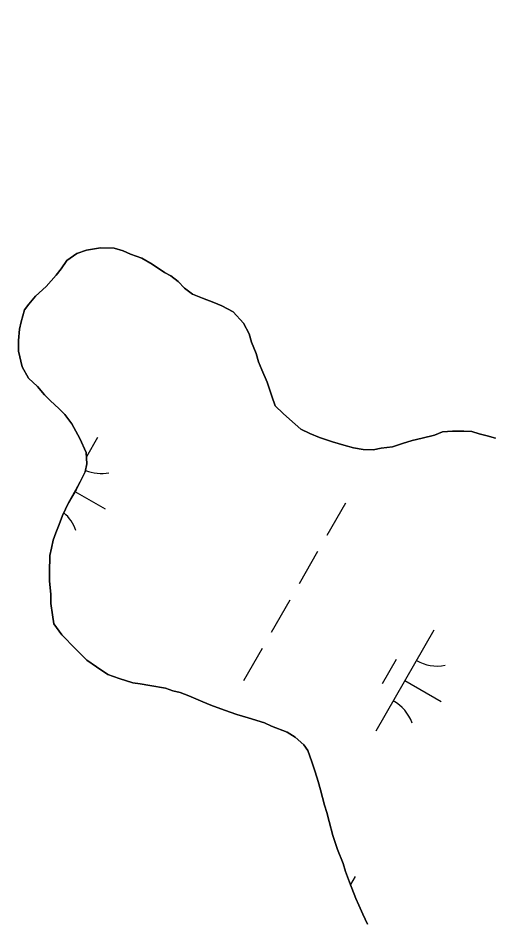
# Model space of a CAD drawing. Extents: x 3930721 to 3950824, y 220441 to 242861.
# Drawn here: x 3946077.5 to 3946280.5, y 233346.8 to 233735.5 of the extents above; entities that cross this region are included whole.
import ezdxf

# ---------------------------------------------------------------- set-up
doc = ezdxf.new("R2010")
doc.units = 0
for name, color, linetype in [('V-GRID-MAJR', 7, 'Continuous'), ('V-TOPO-SHOR', 7, 'Continuous'), ('V-WETL-SWMP', 7, 'Continuous')]:
    doc.layers.add(name, color=color, linetype=linetype)

msp = doc.modelspace()

# ---------------------------------------------------------------- linework, layer by layer
at = {"layer": 'V-GRID-MAJR'}
msp.add_spline([(3946094.66, 229416.34), (3946078.33, 230314.51), (3945968.14, 236374.43), (3945944.62, 237667.83)], degree=3, dxfattribs=at)
at = {"layer": 'V-TOPO-SHOR'}
for points in [[(3946146.19, 233622.45), (3946143.08, 233624.94), (3946140.3, 233626.38), (3946135.1, 233629.94), (3946130.58, 233632.45), (3946125.71, 233634.27), (3946122.58, 233635.71), (3946118.74, 233636.8), (3946112.8, 233636.89), (3946106.84, 233635.91), (3946102.62, 233634.57), (3946098.38, 233631.48), (3946095.89, 233628.01), (3946093.75, 233625.24), (3946089.49, 233620.4), (3946084.88, 233616.26), (3946082.04, 233612.8), (3946080.26, 233610.38), (3946078.79, 233605.15), (3946078.05, 233602.01), (3946077.63, 233597.12), (3946077.57, 233592.57), (3946079.23, 233585.9), (3946081.97, 233580.97), (3946085.77, 233577.42), (3946088.87, 233573.88), (3946091.29, 233571.4), (3946095.09, 233567.85), (3946097.5, 233565.37), (3946100.6, 233561.48), (3946104.01, 233555.13), (3946106.73, 233549.15), (3946107.02, 233544.25), (3946106.27, 233540.76), (3946104.12, 233536.59), (3946102.33, 233533.11), (3946099.1, 233527.56), (3946096.58, 233522), (3946095.13, 233518.17), (3946093.68, 233514.69), (3946092.59, 233511.55), (3946091.85, 233508.06), (3946091.11, 233504.92), (3946091.01, 233497.58), (3946090.96, 233494.08), (3946091.58, 233488.13), (3946091.53, 233484.28), (3946092.17, 233479.37), (3946092.81, 233475.51), (3946096.25, 233470.92), (3946102.12, 233464.89), (3946104.54, 233462.41), (3946106.95, 233459.93), (3946111.11, 233457.08), (3946115.97, 233453.87), (3946120.84, 233452.05), (3946126.77, 233450.22), (3946129.91, 233449.83), (3946134.1, 233449.08), (3946140.73, 233447.94), (3946143.86, 233446.85), (3946147, 233446.11), (3946150.83, 233444.66), (3946156.74, 233442.13), (3946160.23, 233440.68), (3946166.14, 233438.51), (3946171.37, 233436.69), (3946176.25, 233435.23), (3946183.21, 233433.03), (3946186.34, 233431.59), (3946192.96, 233429.05), (3946196.43, 233426.91), (3946200.23, 233423.71), (3946201.95, 233421.24), (3946203.63, 233416.32), (3946204.98, 233412.1), (3946206.32, 233407.89), (3946207.32, 233404.37), (3946208.98, 233397.7), (3946209.99, 233394.54), (3946210.99, 233390.68), (3946212.66, 233384.71), (3946214.68, 233378.74), (3946217.05, 233372.76), (3946218.05, 233369.24), (3946219.74, 233364.67), (3946222.45, 233357.64), (3946223.81, 233354.82), (3946225.51, 233350.95), (3946227.55, 233346.73)], [(3946282.44, 233555.22), (3946278.96, 233556.31), (3946275.47, 233557.06), (3946272.34, 233558.15), (3946268.84, 233558.2), (3946263.94, 233558.26), (3946259.74, 233557.97), (3946256.22, 233556.61), (3946250.96, 233555.28), (3946246.75, 233554.29), (3946242.53, 233552.95), (3946238.31, 233551.6), (3946233.41, 233550.97), (3946229.9, 233550.32), (3946225.71, 233550.37), (3946221.51, 233551.13), (3946217.33, 233552.23), (3946212.45, 233553.7), (3946206.88, 233555.52), (3946202.71, 233557.33), (3946198.88, 233559.12), (3946194.04, 233563.39), (3946191.27, 233565.87), (3946187.82, 233569.07), (3946186.47, 233573.28), (3946184.45, 233579.26), (3946182.07, 233584.54), (3946180.72, 233588.05), (3946179.72, 233591.57), (3946177.69, 233596.49), (3946176.68, 233600), (3946174.29, 233604.58), (3946169.81, 233609.54), (3946164.95, 233612.05), (3946161.47, 233613.5), (3946156.59, 233615.31), (3946152.42, 233617.12), (3946148.95, 233619.61), (3946146.19, 233622.45)]]:
    msp.add_lwpolyline(points, dxfattribs=at)
at = {"layer": 'V-WETL-SWMP'}
for p, q in [((3946102.62, 233634.57), (3946106.84, 233635.91)), ((3946106.84, 233635.91), (3946112.8, 233636.89)), ((3946112.8, 233636.89), (3946118.74, 233636.81)), ((3946118.74, 233636.81), (3946122.58, 233635.71)), ((3946098.38, 233631.48), (3946102.62, 233634.57)), ((3946122.58, 233635.71), (3946125.71, 233634.27)), ((3946125.71, 233634.27), (3946130.58, 233632.45)), ((3946130.58, 233632.45), (3946135.1, 233629.94)), ((3946095.89, 233628.01), (3946098.38, 233631.48)), ((3946135.1, 233629.94), (3946140.3, 233626.37)), ((3946089.49, 233620.4), (3946093.75, 233625.24)), ((3946093.75, 233625.24), (3946095.89, 233628.01)), ((3946140.3, 233626.37), (3946143.08, 233624.94)), ((3946143.08, 233624.94), (3946146.19, 233622.45)), ((3946084.88, 233616.26), (3946089.49, 233620.4)), ((3946146.19, 233622.45), (3946148.95, 233619.61)), ((3946148.95, 233619.61), (3946152.42, 233617.12)), ((3946152.42, 233617.12), (3946156.59, 233615.31)), ((3946080.26, 233610.38), (3946082.04, 233612.8)), ((3946082.04, 233612.8), (3946084.88, 233616.26)), ((3946156.59, 233615.31), (3946161.47, 233613.5)), ((3946161.47, 233613.5), (3946164.95, 233612.05)), ((3946078.79, 233605.15), (3946080.26, 233610.38)), ((3946164.95, 233612.05), (3946169.81, 233609.54)), ((3946169.81, 233609.54), (3946174.29, 233604.58)), ((3946078.05, 233602.01), (3946078.79, 233605.15)), ((3946077.63, 233597.12), (3946078.05, 233602.01)), ((3946174.29, 233604.58), (3946176.68, 233600)), ((3946077.57, 233592.57), (3946077.63, 233597.12)), ((3946176.68, 233600), (3946177.69, 233596.49)), ((3946177.69, 233596.49), (3946179.72, 233591.57)), ((3946079.23, 233585.9), (3946077.57, 233592.57)), ((3946179.72, 233591.57), (3946180.72, 233588.05)), ((3946081.97, 233580.97), (3946079.23, 233585.9)), ((3946180.72, 233588.05), (3946182.07, 233584.54)), ((3946182.07, 233584.54), (3946184.45, 233579.26)), ((3946085.77, 233577.42), (3946081.97, 233580.97)), ((3946184.45, 233579.26), (3946186.47, 233573.28)), ((3946088.87, 233573.88), (3946085.77, 233577.42)), ((3946091.29, 233571.4), (3946088.87, 233573.88)), ((3946095.09, 233567.85), (3946091.29, 233571.4)), ((3946186.47, 233573.28), (3946187.82, 233569.07)), ((3946097.5, 233565.37), (3946095.09, 233567.85)), ((3946187.82, 233569.07), (3946191.27, 233565.87)), ((3946191.27, 233565.87), (3946194.04, 233563.39)), ((3946100.6, 233561.48), (3946097.5, 233565.37)), ((3946194.04, 233563.39), (3946198.88, 233559.12)), ((3946104.02, 233555.13), (3946100.6, 233561.48)), ((3946198.88, 233559.12), (3946202.71, 233557.32)), ((3946259.74, 233557.97), (3946263.94, 233558.26)), ((3946263.94, 233558.26), (3946268.84, 233558.2)), ((3946268.84, 233558.2), (3946272.34, 233558.15)), ((3946272.34, 233558.15), (3946275.47, 233557.06)), ((3946106.73, 233549.15), (3946104.02, 233555.13)), ((3946111.63, 233555.58), (3946106.85, 233547.22)), ((3946202.71, 233557.32), (3946206.88, 233555.52)), ((3946206.88, 233555.52), (3946212.45, 233553.7)), ((3946242.53, 233552.95), (3946246.75, 233554.29)), ((3946246.75, 233554.29), (3946250.96, 233555.28)), ((3946250.96, 233555.28), (3946256.22, 233556.61)), ((3946256.22, 233556.61), (3946259.74, 233557.97)), ((3946275.47, 233557.06), (3946278.96, 233556.31)), ((3946278.96, 233556.31), (3946282.45, 233555.22)), ((3946212.45, 233553.7), (3946217.33, 233552.23)), ((3946217.33, 233552.23), (3946221.52, 233551.13)), ((3946221.52, 233551.13), (3946225.7, 233550.37)), ((3946225.7, 233550.37), (3946229.9, 233550.32)), ((3946229.9, 233550.32), (3946233.41, 233550.97)), ((3946233.41, 233550.97), (3946238.31, 233551.6)), ((3946238.31, 233551.6), (3946242.53, 233552.95)), ((3946107.02, 233544.25), (3946106.73, 233549.15)), ((3946106.27, 233540.76), (3946107.02, 233544.25)), ((3946104.12, 233536.59), (3946106.27, 233540.76)), ((3946102.32, 233533.11), (3946104.12, 233536.59)), ((3946099.1, 233527.56), (3946102.32, 233533.11)), ((3946101.88, 233532.36), (3946114.83, 233524.94)), ((3946096.58, 233522), (3946099.1, 233527.56)), ((3946218, 233527.41), (3946210.05, 233513.53)), ((3946095.13, 233518.17), (3946096.58, 233522)), ((3946093.68, 233514.69), (3946095.13, 233518.17)), ((3946091.85, 233508.06), (3946092.59, 233511.55)), ((3946092.59, 233511.55), (3946093.68, 233514.69)), ((3946091.1, 233504.92), (3946091.85, 233508.06)), ((3946091.01, 233497.58), (3946091.1, 233504.92)), ((3946206.08, 233506.59), (3946198.12, 233492.7)), ((3946090.96, 233494.08), (3946091.01, 233497.58)), ((3946091.58, 233488.13), (3946090.96, 233494.08)), ((3946091.53, 233484.28), (3946091.58, 233488.13)), ((3946092.17, 233479.37), (3946091.53, 233484.28)), ((3946194.15, 233485.76), (3946186.2, 233471.88)), ((3946092.81, 233475.51), (3946092.17, 233479.37)), ((3946096.25, 233470.92), (3946092.81, 233475.51)), ((3946255.98, 233472.91), (3946231.13, 233429.53)), ((3946102.12, 233464.9), (3946096.25, 233470.92)), ((3946104.54, 233462.41), (3946102.12, 233464.9)), ((3946182.22, 233464.94), (3946174.27, 233451.05)), ((3946106.95, 233459.93), (3946104.54, 233462.41)), ((3946111.11, 233457.08), (3946106.95, 233459.93)), ((3946115.97, 233453.87), (3946111.11, 233457.08)), ((3946239.84, 233460.26), (3946233.87, 233449.85)), ((3946120.84, 233452.05), (3946115.97, 233453.87)), ((3946126.77, 233450.22), (3946120.84, 233452.05)), ((3946129.91, 233449.83), (3946126.77, 233450.22)), ((3946134.1, 233449.08), (3946129.91, 233449.83)), ((3946243.55, 233451.22), (3946259.17, 233442.28)), ((3946140.73, 233447.94), (3946134.1, 233449.08)), ((3946143.86, 233446.85), (3946140.73, 233447.94)), ((3946147, 233446.11), (3946143.86, 233446.85)), ((3946150.83, 233444.66), (3946147, 233446.11)), ((3946156.75, 233442.13), (3946150.83, 233444.66)), ((3946160.23, 233440.68), (3946156.75, 233442.13)), ((3946166.14, 233438.51), (3946160.23, 233440.68)), ((3946171.37, 233436.69), (3946166.14, 233438.51)), ((3946176.25, 233435.22), (3946171.37, 233436.69)), ((3946183.21, 233433.03), (3946176.25, 233435.22)), ((3946186.34, 233431.59), (3946183.21, 233433.03)), ((3946192.96, 233429.05), (3946186.34, 233431.59)), ((3946196.43, 233426.91), (3946192.96, 233429.05)), ((3946200.23, 233423.71), (3946196.43, 233426.91)), ((3946201.95, 233421.24), (3946200.23, 233423.71)), ((3946203.63, 233416.32), (3946201.95, 233421.24)), ((3946204.98, 233412.1), (3946203.63, 233416.32)), ((3946206.32, 233407.89), (3946204.98, 233412.1)), ((3946207.32, 233404.37), (3946206.32, 233407.89)), ((3946208.98, 233397.7), (3946207.32, 233404.37)), ((3946209.99, 233394.54), (3946208.98, 233397.7)), ((3946210.99, 233390.68), (3946209.99, 233394.54)), ((3946212.66, 233384.71), (3946210.99, 233390.68)), ((3946214.68, 233378.74), (3946212.66, 233384.71)), ((3946217.05, 233372.76), (3946214.68, 233378.74)), ((3946218.05, 233369.24), (3946217.05, 233372.76)), ((3946219.74, 233364.67), (3946218.05, 233369.24)), ((3946222.45, 233357.64), (3946219.74, 233364.67)), ((3946222.18, 233367.2), (3946220.14, 233363.64)), ((3946223.81, 233354.83), (3946222.45, 233357.64)), ((3946225.51, 233350.95), (3946223.81, 233354.83)), ((3946227.55, 233346.73), (3946225.51, 233350.95))]:
    msp.add_line(p, q, dxfattribs=at)
for centre, start, end in [((3946113.14, 233557.74), 247.5796, 280.9715), ((3946085.69, 233509.8), 19.4279, 49.524), ((3946257.48, 233475.07), 239.4279, 280.9715), ((3946230.03, 233427.13), 19.4279, 60.9715)]:
    msp.add_arc(centre, 17.62, start, end, dxfattribs=at)

doc.saveas('drawing.dxf')
